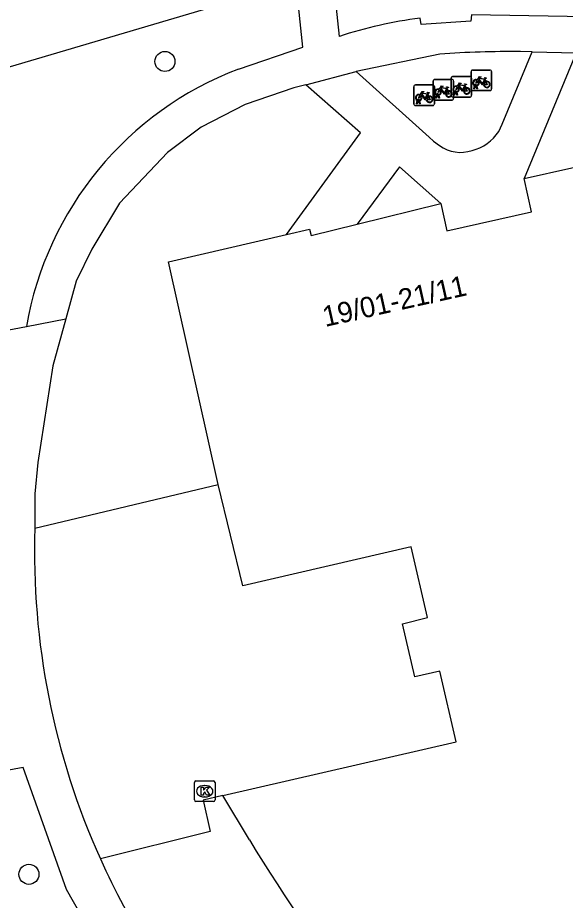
# Model space of a CAD drawing. Extents: x 162532 to 163264, y 381233 to 382042.
# Drawn here: x 162927.96 to 162954.65, y 381729.86 to 381772.85 of the extents above; entities that cross this region are included whole.
import ezdxf

# ---------------------------------------------------------------- set-up
doc = ezdxf.new("R2010")
doc.units = 0
for name, color, linetype in [('IMGEO_Boom', 7, 'Continuous'), ('IMGEO_Fietsenrek', 7, 'Continuous'), ('IMGEO_Kolk', 7, 'Continuous'), ('IMGEO_Pand', 7, 'Continuous'), ('IMGEO_Pand_nummerreeks', 7, 'Continuous'), ('IMGEO_Parkeervlak_open', 7, 'Continuous'), ('IMGEO_Rijbaan_lokaal_open', 7, 'Continuous'), ('IMGEO_Voetpad_open', 7, 'Continuous')]:
    doc.layers.add(name, color=color, linetype=linetype)

msp = doc.modelspace()

# ---------------------------------------------------------------- linework, layer by layer
at = {"layer": 'IMGEO_Boom'}
for centre in [(162935.136, 381770.719), (162928.508, 381731.13)]:
    msp.add_circle(centre, 0.489, dxfattribs=at)
at = {"layer": 'IMGEO_Fietsenrek'}
for p, q in [((162950.055, 381769.375), (162950.055, 381770.216)), ((162950.055, 381770.216), (162950.055, 381769.375)), ((162950.13, 381770.3), (162950.971, 381770.3)), ((162950.971, 381770.3), (162950.13, 381770.3)), ((162951.055, 381770.225), (162951.055, 381769.384)), ((162951.055, 381769.384), (162951.055, 381770.225)), ((162948.204, 381768.917), (162948.204, 381769.758)), ((162948.204, 381769.758), (162948.204, 381768.917)), ((162948.279, 381769.842), (162949.12, 381769.842)), ((162949.12, 381769.842), (162948.279, 381769.842)), ((162949.08, 381769.062), (162949.08, 381769.903)), ((162949.08, 381769.903), (162949.08, 381769.062)), ((162949.155, 381769.987), (162949.996, 381769.987)), ((162949.996, 381769.987), (162949.155, 381769.987)), ((162949.204, 381769.767), (162949.204, 381768.926)), ((162949.204, 381768.926), (162949.204, 381769.767)), ((162950.08, 381769.912), (162950.08, 381769.071)), ((162950.08, 381769.071), (162950.08, 381769.912)), ((162950.742, 381769.849), (162950.778, 381769.754)), ((162947.265, 381768.65), (162947.265, 381769.491)), ((162947.265, 381769.491), (162947.265, 381768.65)), ((162947.34, 381769.575), (162948.181, 381769.575)), ((162948.181, 381769.575), (162947.34, 381769.575)), ((162948.265, 381769.5), (162948.265, 381768.659)), ((162948.265, 381768.659), (162948.265, 381769.5)), ((162948.891, 381769.391), (162948.927, 381769.296)), ((162949.349, 381769.254), (162949.35, 381769.247)), ((162949.767, 381769.536), (162949.803, 381769.441)), ((162950.98, 381769.3), (162950.139, 381769.3)), ((162950.139, 381769.3), (162950.98, 381769.3)), ((162950.182, 381769.384), (162950.221, 381769.544)), ((162950.216, 381769.384), (162950.182, 381769.384)), ((162950.251, 381769.532), (162950.216, 381769.384)), ((162950.293, 381769.556), (162950.292, 381769.56)), ((162950.334, 381769.384), (162950.3, 381769.526)), ((162950.324, 381769.567), (162950.325, 381769.56)), ((162950.332, 381769.53), (162950.367, 381769.384)), ((162950.367, 381769.384), (162950.334, 381769.384)), ((162947.392, 381768.659), (162947.431, 381768.819)), ((162947.503, 381768.831), (162947.502, 381768.835)), ((162947.534, 381768.842), (162947.535, 381768.835)), ((162947.952, 381769.124), (162947.988, 381769.029)), ((162949.129, 381768.842), (162948.288, 381768.842)), ((162948.288, 381768.842), (162949.129, 381768.842)), ((162948.331, 381768.926), (162948.37, 381769.086)), ((162948.365, 381768.926), (162948.331, 381768.926)), ((162948.4, 381769.074), (162948.365, 381768.926)), ((162948.442, 381769.098), (162948.441, 381769.102)), ((162948.483, 381768.926), (162948.449, 381769.068)), ((162948.473, 381769.109), (162948.474, 381769.102)), ((162948.481, 381769.072), (162948.516, 381768.926)), ((162948.516, 381768.926), (162948.483, 381768.926)), ((162950.005, 381768.987), (162949.164, 381768.987)), ((162949.164, 381768.987), (162950.005, 381768.987)), ((162949.207, 381769.071), (162949.246, 381769.231)), ((162949.241, 381769.071), (162949.207, 381769.071)), ((162949.276, 381769.219), (162949.241, 381769.071)), ((162949.318, 381769.243), (162949.317, 381769.247)), ((162949.359, 381769.071), (162949.325, 381769.213)), ((162949.357, 381769.217), (162949.392, 381769.071)), ((162949.392, 381769.071), (162949.359, 381769.071)), ((162948.19, 381768.575), (162947.349, 381768.575)), ((162947.349, 381768.575), (162948.19, 381768.575)), ((162947.426, 381768.659), (162947.392, 381768.659)), ((162947.461, 381768.807), (162947.426, 381768.659)), ((162947.544, 381768.659), (162947.51, 381768.801)), ((162947.542, 381768.805), (162947.577, 381768.659)), ((162947.577, 381768.659), (162947.544, 381768.659))]:
    msp.add_line(p, q, dxfattribs=at)
for points in [[(162950.389, 381769.774), (162950.337, 381769.684), (162950.297, 381769.659), (162950.298, 381769.706), (162950.353, 381769.8)], [(162950.368, 381769.826), (162950.463, 381769.99), (162950.549, 381769.976), (162950.551, 381769.967), (162950.495, 381769.956), (162950.468, 381769.911), (162950.724, 381769.87)], [(162950.664, 381769.582), (162950.614, 381769.582), (162950.423, 381769.833), (162950.404, 381769.801)], [(162950.711, 381769.845), (162950.454, 381769.886), (162950.437, 381769.857), (162950.604, 381769.637), (162950.711, 381769.845)], [(162950.759, 381769.747), (162950.729, 381769.824), (162950.62, 381769.606), (162950.663, 381769.606)], [(162950.693, 381769.606), (162950.813, 381769.605), (162950.769, 381769.719)], [(162950.789, 381769.726), (162950.844, 381769.581), (162950.694, 381769.581)], [(162950.724, 381769.87), (162950.749, 381769.919), (162950.743, 381769.923), (162950.72, 381769.927), (162950.708, 381769.934), (162950.707, 381769.937), (162950.709, 381769.942), (162950.804, 381769.927), (162950.806, 381769.917), (162950.796, 381769.904), (162950.784, 381769.898), (162950.77, 381769.904), (162950.742, 381769.849)], [(162947.578, 381769.101), (162947.673, 381769.265), (162947.759, 381769.251), (162947.761, 381769.242), (162947.705, 381769.231), (162947.678, 381769.186), (162947.934, 381769.145)], [(162948.538, 381769.316), (162948.486, 381769.226), (162948.446, 381769.201), (162948.447, 381769.248), (162948.502, 381769.342)], [(162948.517, 381769.368), (162948.612, 381769.532), (162948.698, 381769.518), (162948.7, 381769.509), (162948.644, 381769.498), (162948.617, 381769.453), (162948.873, 381769.412)], [(162948.813, 381769.124), (162948.763, 381769.124), (162948.572, 381769.375), (162948.553, 381769.343)], [(162948.86, 381769.387), (162948.603, 381769.428), (162948.586, 381769.399), (162948.753, 381769.179), (162948.86, 381769.387)], [(162948.908, 381769.289), (162948.878, 381769.366), (162948.769, 381769.148), (162948.812, 381769.148)], [(162948.842, 381769.148), (162948.962, 381769.147), (162948.918, 381769.261)], [(162948.938, 381769.268), (162948.993, 381769.123), (162948.843, 381769.123)], [(162948.873, 381769.412), (162948.898, 381769.461), (162948.892, 381769.465), (162948.869, 381769.469), (162948.857, 381769.476), (162948.856, 381769.479), (162948.858, 381769.484), (162948.953, 381769.469), (162948.955, 381769.459), (162948.945, 381769.446), (162948.933, 381769.44), (162948.919, 381769.446), (162948.891, 381769.391)], [(162949.414, 381769.461), (162949.362, 381769.371), (162949.322, 381769.346), (162949.323, 381769.393), (162949.378, 381769.487)], [(162949.393, 381769.513), (162949.488, 381769.677), (162949.574, 381769.663), (162949.576, 381769.654), (162949.52, 381769.643), (162949.493, 381769.598), (162949.749, 381769.557)], [(162949.689, 381769.269), (162949.639, 381769.269), (162949.448, 381769.52), (162949.429, 381769.488)], [(162949.736, 381769.532), (162949.479, 381769.573), (162949.462, 381769.544), (162949.629, 381769.324), (162949.736, 381769.532)], [(162949.784, 381769.434), (162949.754, 381769.511), (162949.645, 381769.293), (162949.688, 381769.293)], [(162949.718, 381769.293), (162949.838, 381769.292), (162949.794, 381769.406)], [(162949.814, 381769.413), (162949.869, 381769.268), (162949.719, 381769.268)], [(162949.749, 381769.557), (162949.774, 381769.606), (162949.768, 381769.61), (162949.745, 381769.614), (162949.733, 381769.621), (162949.732, 381769.624), (162949.734, 381769.629), (162949.829, 381769.614), (162949.831, 381769.604), (162949.821, 381769.591), (162949.809, 381769.585), (162949.795, 381769.591), (162949.767, 381769.536)], [(162947.599, 381769.049), (162947.547, 381768.959), (162947.507, 381768.934), (162947.508, 381768.981), (162947.563, 381769.075)], [(162947.874, 381768.857), (162947.824, 381768.857), (162947.633, 381769.108), (162947.614, 381769.076)], [(162947.921, 381769.12), (162947.664, 381769.161), (162947.647, 381769.132), (162947.814, 381768.912), (162947.921, 381769.12)], [(162947.969, 381769.022), (162947.939, 381769.099), (162947.83, 381768.881), (162947.873, 381768.881)], [(162947.903, 381768.881), (162948.023, 381768.88), (162947.979, 381768.994)], [(162947.999, 381769.001), (162948.054, 381768.856), (162947.904, 381768.856)], [(162947.934, 381769.145), (162947.959, 381769.194), (162947.953, 381769.198), (162947.93, 381769.202), (162947.918, 381769.209), (162947.917, 381769.212), (162947.919, 381769.217), (162948.014, 381769.202), (162948.016, 381769.192), (162948.006, 381769.179), (162947.994, 381769.173), (162947.98, 381769.179), (162947.952, 381769.124)]]:
    msp.add_lwpolyline(points, dxfattribs=at)
for centre, radius, start, end in [((162950.133, 381770.222), 0.0779, 92.4484, 184.2845), ((162950.133, 381770.222), 0.0779, 92.4484, 184.2845), ((162950.977, 381770.222), 0.0779, 2.4484, 94.2845), ((162950.977, 381770.222), 0.0779, 2.4484, 94.2845), ((162948.282, 381769.764), 0.0779, 92.4484, 184.2845), ((162948.282, 381769.764), 0.0779, 92.4484, 184.2845), ((162949.158, 381769.909), 0.0779, 92.4484, 184.2845), ((162949.158, 381769.909), 0.0779, 92.4484, 184.2845), ((162949.126, 381769.764), 0.0779, 2.4484, 94.2845), ((162949.126, 381769.764), 0.0779, 2.4484, 94.2845), ((162950.002, 381769.909), 0.0779, 2.4484, 94.2845), ((162950.002, 381769.909), 0.0779, 2.4484, 94.2845), ((162950.295, 381769.685), 0.159, 62.6766, 242.1369), ((162950.295, 381769.685), 0.129, 63.3192, 238.903), ((162950.295, 381769.685), 0.129, 283.6043, 43.4302), ((162950.295, 381769.685), 0.159, 283.5766, 46.6042), ((162950.822, 381769.601), 0.159, 113.3408, 178.3217), ((162950.822, 381769.601), 0.159, 187.0065, 105.7708), ((162950.822, 381769.601), 0.129, 113.923, 177.9556), ((162950.822, 381769.601), 0.129, 188.6715, 104.5883), ((162947.343, 381769.497), 0.0779, 92.4484, 184.2845), ((162947.343, 381769.497), 0.0779, 92.4484, 184.2845), ((162948.187, 381769.497), 0.0779, 2.4484, 94.2845), ((162948.187, 381769.497), 0.0779, 2.4484, 94.2845), ((162948.444, 381769.227), 0.159, 62.6766, 242.1369), ((162948.444, 381769.227), 0.129, 63.3192, 238.903), ((162948.444, 381769.227), 0.129, 283.6043, 43.4302), ((162948.444, 381769.227), 0.159, 283.5766, 46.6042), ((162948.971, 381769.143), 0.159, 113.3408, 178.3217), ((162948.971, 381769.143), 0.159, 187.0065, 105.7708), ((162948.971, 381769.143), 0.129, 113.923, 177.9556), ((162948.971, 381769.143), 0.129, 188.6715, 104.5883), ((162949.32, 381769.372), 0.159, 62.6766, 242.1369), ((162949.32, 381769.372), 0.129, 63.3192, 238.903), ((162949.3, 381769.243), 0.0499, 12.8025, 158.6934), ((162949.3, 381769.243), 0.0174, 12.8025, 163.4502), ((162949.32, 381769.372), 0.129, 283.6043, 43.4302), ((162949.32, 381769.372), 0.159, 283.5766, 46.6042), ((162949.847, 381769.288), 0.159, 113.3408, 178.3217), ((162949.847, 381769.288), 0.159, 187.0065, 105.7708), ((162949.847, 381769.288), 0.129, 113.923, 177.9556), ((162949.847, 381769.288), 0.129, 188.6715, 104.5883), ((162950.133, 381769.378), 0.0779, 182.4484, 274.2845), ((162950.133, 381769.378), 0.0779, 182.4484, 274.2845), ((162950.275, 381769.556), 0.0499, 12.8025, 158.6934), ((162950.295, 381769.685), 0.159, 253.9967, 271.7867), ((162950.275, 381769.556), 0.0174, 12.8025, 163.4502), ((162950.295, 381769.685), 0.129, 253.415, 269.0204), ((162950.977, 381769.378), 0.0779, 272.4484, 4.2845), ((162950.977, 381769.378), 0.0779, 272.4484, 4.2845), ((162947.505, 381768.96), 0.159, 62.6766, 242.1369), ((162947.505, 381768.96), 0.129, 63.3192, 238.903), ((162947.485, 381768.831), 0.0499, 12.8025, 158.6934), ((162947.485, 381768.831), 0.0174, 12.8025, 163.4502), ((162947.505, 381768.96), 0.129, 253.415, 269.0204), ((162947.505, 381768.96), 0.129, 283.6043, 43.4302), ((162947.505, 381768.96), 0.159, 283.5766, 46.6042), ((162948.032, 381768.876), 0.159, 113.3408, 178.3217), ((162948.032, 381768.876), 0.159, 187.0065, 105.7708), ((162948.032, 381768.876), 0.129, 113.923, 177.9556), ((162948.032, 381768.876), 0.129, 188.6715, 104.5883), ((162948.282, 381768.92), 0.0779, 182.4484, 274.2845), ((162948.282, 381768.92), 0.0779, 182.4484, 274.2845), ((162948.424, 381769.098), 0.0499, 12.8025, 158.6934), ((162948.444, 381769.227), 0.159, 253.9967, 271.7867), ((162948.424, 381769.098), 0.0174, 12.8025, 163.4502), ((162948.444, 381769.227), 0.129, 253.415, 269.0204), ((162949.158, 381769.065), 0.0779, 182.4484, 274.2845), ((162949.158, 381769.065), 0.0779, 182.4484, 274.2845), ((162949.126, 381768.92), 0.0779, 272.4484, 4.2845), ((162949.126, 381768.92), 0.0779, 272.4484, 4.2845), ((162949.32, 381769.372), 0.159, 253.9967, 271.7867), ((162949.32, 381769.372), 0.129, 253.415, 269.0204), ((162950.002, 381769.065), 0.0779, 272.4484, 4.2845), ((162950.002, 381769.065), 0.0779, 272.4484, 4.2845), ((162947.343, 381768.653), 0.0779, 182.4484, 274.2845), ((162947.343, 381768.653), 0.0779, 182.4484, 274.2845), ((162947.505, 381768.96), 0.159, 253.9967, 271.7867), ((162948.187, 381768.653), 0.0779, 272.4484, 4.2845), ((162948.187, 381768.653), 0.0779, 272.4484, 4.2845)]:
    msp.add_arc(centre, radius, start, end, dxfattribs=at)
at = {"layer": 'IMGEO_Kolk'}
for p, q in [((162936.574, 381734.751), (162936.574, 381735.603)), ((162936.649, 381735.677), (162937.501, 381735.677)), ((162937.062, 381735.457), (162937.087, 381735.457)), ((162937.575, 381735.603), (162937.575, 381734.751)), ((162937.085, 381734.897), (162937.06, 381734.897)), ((162937.501, 381734.677), (162936.649, 381734.677))]:
    msp.add_line(p, q, dxfattribs=at)
for points in [[(162936.574, 381734.751), (162936.574, 381735.603)], [(162936.649, 381735.677), (162937.501, 381735.677)], [(162936.895, 381735.377), (162937.018, 381735.377), (162937.018, 381735.226), (162937.148, 381735.377), (162937.312, 381735.377), (162937.166, 381735.226), (162937.319, 381734.977), (162937.167, 381734.977), (162937.082, 381735.141), (162937.018, 381735.074), (162937.018, 381734.977), (162936.895, 381734.977), (162936.895, 381735.377)], [(162937.575, 381735.603), (162937.575, 381734.751)], [(162937.501, 381734.677), (162936.649, 381734.677)]]:
    msp.add_lwpolyline(points, dxfattribs=at)
for centre, start, end in [((162936.651, 381735.601), 91.552, 178.448), ((162936.651, 381735.601), 91.552, 178.448), ((162937.499, 381735.601), 1.552, 88.448), ((162937.499, 381735.601), 1.552, 88.448), ((162936.651, 381734.753), 181.552, 268.448), ((162936.651, 381734.753), 181.552, 268.448), ((162937.499, 381734.753), 271.552, 358.448), ((162937.499, 381734.753), 271.552, 358.448)]:
    msp.add_arc(centre, 0.0765, start, end, dxfattribs=at)
for centre, major_axis, ratio, start_param, end_param in [((162937.061, 381735.177), (-0.387, 0.002), 0.722429, 4.712389, 7.853982), ((162937.086, 381735.177), (-0.39, 0.002), 0.717154, 1.570796, 4.712389)]:
    msp.add_ellipse(centre, major_axis=major_axis, ratio=ratio, start_param=start_param, end_param=end_param, dxfattribs=at)
at = {"layer": 'IMGEO_Pand'}
for points in [[(162952.644, 381765.024), (162959.605, 381766.586)], [(162948.583, 381763.8), (162948.879, 381762.473), (162953.007, 381763.394), (162952.644, 381765.024)], [(162944.51, 381762.796), (162948.583, 381763.8)], [(162941.065, 381762.288), (162942.184, 381762.547), (162942.26, 381762.242), (162944.51, 381762.796)], [(162937.73, 381750.11), (162935.309, 381760.956), (162941.065, 381762.288)], [(162937.958, 381734.961), (162949.328, 381737.586), (162948.534, 381741.023), (162947.318, 381740.743), (162946.714, 381743.332), (162947.93, 381743.632), (162947.137, 381747.084), (162938.926, 381745.186), (162937.73, 381750.11)], [(162939.249, 381732.802), (162937.958, 381734.961)]]:
    msp.add_lwpolyline(points, dxfattribs=at)
msp.add_arc((163038.525, 381794.178), 116.716, 211.72567, 221.67328, dxfattribs=at)
at = {"layer": 'IMGEO_Parkeervlak_open'}
for points in [[(162928.798, 381747.989), (162937.73, 381750.11)], [(162937.958, 381734.961), (162937.003, 381734.736), (162937.343, 381733.209), (162931.987, 381731.883)]]:
    msp.add_lwpolyline(points, dxfattribs=at)
at = {"layer": 'IMGEO_Rijbaan_lokaal_open'}
msp.add_lwpolyline([(162938.434, 381773.651), (162925.709, 381769.905)], dxfattribs=at)
at = {"layer": 'IMGEO_Voetpad_open'}
for points in [[(162963.739, 381774.97), (162963.678, 381772.461), (162960.334, 381772.509), (162960.338, 381772.817), (162950.071, 381772.984), (162950.05, 381772.687), (162947.619, 381772.518), (162947.568, 381772.829)], [(162943.635, 381771.941), (162943.357, 381774.697)], [(162938.715, 381770.345), (162941.858, 381771.417), (162941.551, 381774.377)], [(162948.527, 381771.072), (162944.452, 381770.234)], [(162951.401, 381767.311), (162951.564, 381767.667), (162953.038, 381771.187)], [(162953.038, 381771.187), (162952.46, 381771.2)], [(162955.177, 381771.139), (162952.644, 381765.024)], [(162953.038, 381771.187), (162955.177, 381771.139)], [(162942.005, 381769.588), (162944.452, 381770.234)], [(162944.452, 381770.234), (162948.009, 381767.032), (162948.224, 381766.846), (162948.517, 381766.62)], [(162942.005, 381769.588), (162941.422, 381769.434), (162939.049, 381768.625), (162936.893, 381767.513), (162935.255, 381766.278), (162932.918, 381763.825), (162931.577, 381761.584), (162930.81, 381760.012), (162930.303, 381758.181)], [(162941.065, 381762.288), (162944.667, 381767.246), (162942.005, 381769.588)], [(162948.583, 381763.8), (162946.56, 381765.58), (162944.51, 381762.796)], [(162928.383, 381757.812), (162930.303, 381758.181)], [(162930.303, 381758.181), (162929.67, 381755.89), (162928.933, 381751.185), (162928.798, 381749.666), (162928.798, 381747.989)], [(162924.25, 381757.035), (162928.383, 381757.812)], [(162960.478, 381693.211), (162962.456, 381695.546), (162953.361, 381702.985), (162947.575, 381708.177), (162939.183, 381717.335), (162933.55, 381724.731), (162930.331, 381730.383), (162928.221, 381736.339), (162926.453, 381736.002)]]:
    msp.add_lwpolyline(points, dxfattribs=at)
for centre, radius, start, end in [((162950.44, 381750.955), 22.062, 97.48, 107.9661), ((162951.991, 381725.125), 46.078, 89.4167, 94.3113), ((162944.547, 381755.012), 16.405, 110.8244, 170.1724), ((162949.589, 381768.475), 2.154, 283.7902, 327.2935), ((162949.542, 381768.058), 1.766, 234.5113, 288.4802), ((162965.16, 381746.82), 36.381, 178.1586, 204.2409), ((162965.144, 381746.818), 36.365, 204.2489, 212.3101)]:
    msp.add_arc(centre, radius, start, end, dxfattribs=at)

# ---------------------------------------------------------------- texts
at = {"layer": 'IMGEO_Pand_nummerreeks'}
msp.add_text('19/01-21/11', height=1, rotation=12.5764, dxfattribs=at).set_placement((162942.941, 381757.787))

doc.saveas('drawing.dxf')
